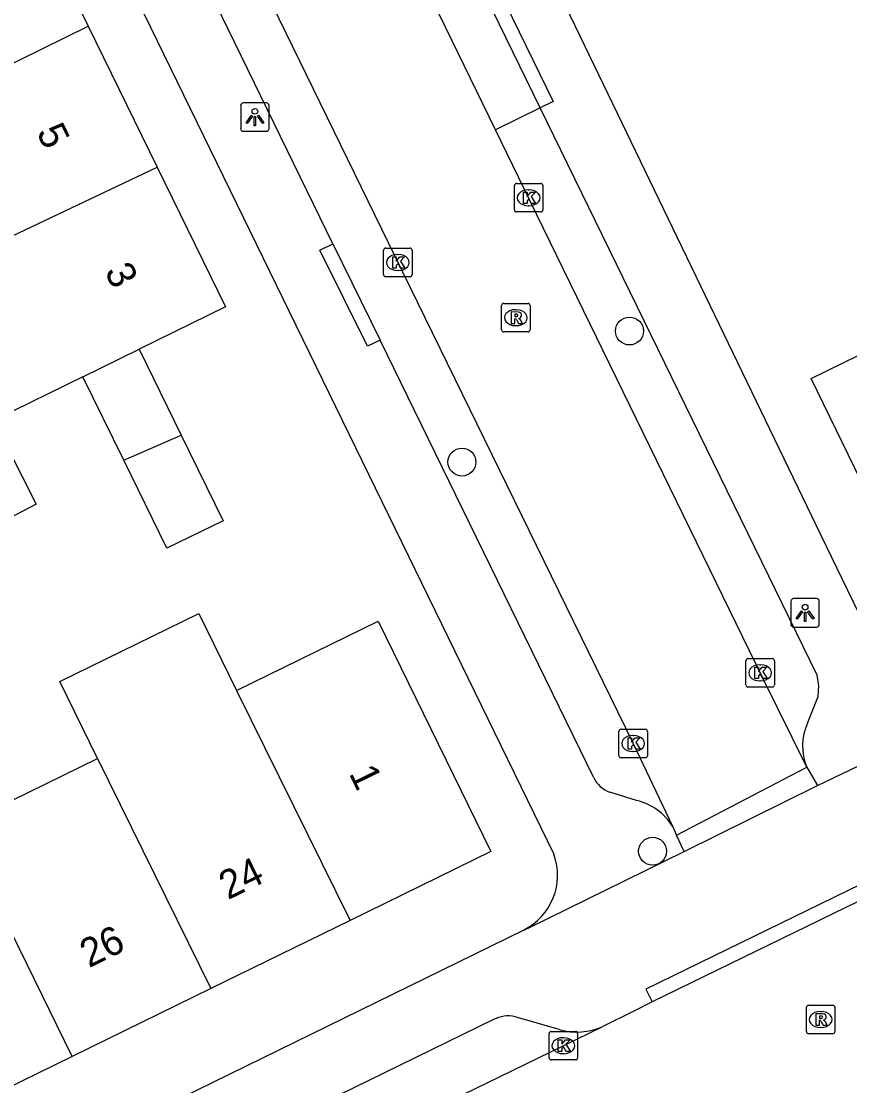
# Model space of a CAD drawing. Extents: x 160457 to 162082, y 388340 to 389736.
# Drawn here: x 161547.86 to 161576.93, y 388637.85 to 388675.19 of the extents above; entities that cross this region are included whole.
import ezdxf

# ---------------------------------------------------------------- set-up
doc = ezdxf.new("R2010")
doc.units = 0
for name, color, linetype in [('IMGEO_Boom', 7, 'Continuous'), ('IMGEO_Kolk', 7, 'Continuous'), ('IMGEO_Lichtpunt', 7, 'Continuous'), ('IMGEO_Muur', 7, 'Continuous'), ('IMGEO_Pand', 7, 'Continuous'), ('IMGEO_Pand_nummerreeks', 7, 'Continuous'), ('IMGEO_Parkeervlak_open', 7, 'Continuous'), ('IMGEO_Rijbaan_lokaal_gesloten', 7, 'Continuous'), ('IMGEO_Rijbaan_lokaal_open', 7, 'Continuous'), ('IMGEO_Rioolput', 7, 'Continuous'), ('IMGEO_Voetpad_open', 7, 'Continuous')]:
    doc.layers.add(name, color=color, linetype=linetype)

msp = doc.modelspace()

# ---------------------------------------------------------------- linework, layer by layer
at = {"layer": 'IMGEO_Boom'}
for centre in [(161569.204, 388664.319), (161563.321, 388659.723), (161570.013, 388646.073)]:
    msp.add_circle(centre, 0.489, dxfattribs=at)
at = {"layer": 'IMGEO_Kolk'}
for p, q in [((161565.164, 388668.57), (161565.164, 388669.422)), ((161565.239, 388669.496), (161566.091, 388669.496)), ((161566.165, 388669.422), (161566.165, 388668.57)), ((161565.652, 388669.276), (161565.677, 388669.276)), ((161565.675, 388668.716), (161565.65, 388668.716)), ((161566.091, 388668.496), (161565.239, 388668.496)), ((161560.573, 388666.301), (161560.573, 388667.153)), ((161560.648, 388667.227), (161561.5, 388667.227)), ((161561.574, 388667.153), (161561.574, 388666.301)), ((161561.061, 388667.007), (161561.086, 388667.007)), ((161561.084, 388666.447), (161561.059, 388666.447)), ((161561.5, 388666.227), (161560.648, 388666.227)), ((161573.287, 388651.903), (161573.287, 388652.755)), ((161573.362, 388652.829), (161574.214, 388652.829)), ((161573.775, 388652.609), (161573.8, 388652.609)), ((161574.288, 388652.755), (161574.288, 388651.903)), ((161574.214, 388651.829), (161573.362, 388651.829)), ((161573.798, 388652.049), (161573.773, 388652.049)), ((161568.906, 388650.349), (161569.758, 388650.349)), ((161568.831, 388649.423), (161568.831, 388650.275)), ((161569.319, 388650.129), (161569.344, 388650.129)), ((161569.832, 388650.275), (161569.832, 388649.423)), ((161569.342, 388649.569), (161569.317, 388649.569)), ((161569.758, 388649.349), (161568.906, 388649.349)), ((161566.383, 388638.824), (161566.383, 388639.676)), ((161566.458, 388639.75), (161567.31, 388639.75)), ((161566.871, 388639.53), (161566.896, 388639.53)), ((161567.384, 388639.676), (161567.384, 388638.824)), ((161567.31, 388638.75), (161566.458, 388638.75)), ((161566.894, 388638.97), (161566.869, 388638.97))]:
    msp.add_line(p, q, dxfattribs=at)
for points in [[(161565.164, 388668.57), (161565.164, 388669.422)], [(161565.239, 388669.496), (161566.091, 388669.496)], [(161566.165, 388669.422), (161566.165, 388668.57)], [(161565.485, 388669.196), (161565.608, 388669.196), (161565.608, 388669.045), (161565.738, 388669.196), (161565.902, 388669.196), (161565.756, 388669.045), (161565.909, 388668.796), (161565.757, 388668.796), (161565.672, 388668.96), (161565.608, 388668.893), (161565.608, 388668.796), (161565.485, 388668.796), (161565.485, 388669.196)], [(161566.091, 388668.496), (161565.239, 388668.496)], [(161560.573, 388666.301), (161560.573, 388667.153)], [(161560.648, 388667.227), (161561.5, 388667.227)], [(161561.574, 388667.153), (161561.574, 388666.301)], [(161560.894, 388666.927), (161561.017, 388666.927), (161561.017, 388666.776), (161561.147, 388666.927), (161561.311, 388666.927), (161561.165, 388666.776), (161561.318, 388666.527), (161561.166, 388666.527), (161561.081, 388666.691), (161561.017, 388666.624), (161561.017, 388666.527), (161560.894, 388666.527), (161560.894, 388666.927)], [(161561.5, 388666.227), (161560.648, 388666.227)], [(161573.287, 388651.903), (161573.287, 388652.755)], [(161573.362, 388652.829), (161574.214, 388652.829)], [(161573.608, 388652.529), (161573.731, 388652.529), (161573.731, 388652.378), (161573.861, 388652.529), (161574.025, 388652.529), (161573.879, 388652.378), (161574.032, 388652.129), (161573.88, 388652.129), (161573.795, 388652.293), (161573.731, 388652.226), (161573.731, 388652.129), (161573.608, 388652.129), (161573.608, 388652.529)], [(161574.288, 388652.755), (161574.288, 388651.903)], [(161574.214, 388651.829), (161573.362, 388651.829)], [(161568.906, 388650.349), (161569.758, 388650.349)], [(161568.831, 388649.423), (161568.831, 388650.275)], [(161569.152, 388650.049), (161569.275, 388650.049), (161569.275, 388649.898), (161569.405, 388650.049), (161569.569, 388650.049), (161569.423, 388649.898), (161569.576, 388649.649), (161569.424, 388649.649), (161569.339, 388649.813), (161569.275, 388649.746), (161569.275, 388649.649), (161569.152, 388649.649), (161569.152, 388650.049)], [(161569.832, 388650.275), (161569.832, 388649.423)], [(161569.758, 388649.349), (161568.906, 388649.349)], [(161566.383, 388638.824), (161566.383, 388639.676)], [(161566.458, 388639.75), (161567.31, 388639.75)], [(161567.384, 388639.676), (161567.384, 388638.824)], [(161566.704, 388639.45), (161566.827, 388639.45), (161566.827, 388639.299), (161566.957, 388639.45), (161567.121, 388639.45), (161566.975, 388639.299), (161567.128, 388639.05), (161566.976, 388639.05), (161566.891, 388639.214), (161566.827, 388639.147), (161566.827, 388639.05), (161566.704, 388639.05), (161566.704, 388639.45)], [(161567.31, 388638.75), (161566.458, 388638.75)]]:
    msp.add_lwpolyline(points, dxfattribs=at)
for centre, start, end in [((161565.241, 388669.42), 91.552, 178.448), ((161565.241, 388669.42), 91.552, 178.448), ((161566.089, 388669.42), 1.552, 88.448), ((161566.089, 388669.42), 1.552, 88.448), ((161565.241, 388668.572), 181.552, 268.448), ((161565.241, 388668.572), 181.552, 268.448), ((161566.089, 388668.572), 271.552, 358.448), ((161566.089, 388668.572), 271.552, 358.448), ((161560.65, 388667.151), 91.552, 178.448), ((161560.65, 388667.151), 91.552, 178.448), ((161561.498, 388667.151), 1.552, 88.448), ((161561.498, 388667.151), 1.552, 88.448), ((161560.65, 388666.303), 181.552, 268.448), ((161560.65, 388666.303), 181.552, 268.448), ((161561.498, 388666.303), 271.552, 358.448), ((161561.498, 388666.303), 271.552, 358.448), ((161573.364, 388652.753), 91.552, 178.448), ((161573.364, 388652.753), 91.552, 178.448), ((161574.212, 388652.753), 1.552, 88.448), ((161574.212, 388652.753), 1.552, 88.448), ((161573.364, 388651.905), 181.552, 268.448), ((161573.364, 388651.905), 181.552, 268.448), ((161574.212, 388651.905), 271.552, 358.448), ((161574.212, 388651.905), 271.552, 358.448), ((161568.908, 388650.273), 91.552, 178.448), ((161568.908, 388650.273), 91.552, 178.448), ((161569.756, 388650.273), 1.552, 88.448), ((161569.756, 388650.273), 1.552, 88.448), ((161568.908, 388649.425), 181.552, 268.448), ((161568.908, 388649.425), 181.552, 268.448), ((161569.756, 388649.425), 271.552, 358.448), ((161569.756, 388649.425), 271.552, 358.448), ((161566.46, 388639.674), 91.552, 178.448), ((161566.46, 388639.674), 91.552, 178.448), ((161567.308, 388639.674), 1.552, 88.448), ((161567.308, 388639.674), 1.552, 88.448), ((161566.46, 388638.826), 181.552, 268.448), ((161566.46, 388638.826), 181.552, 268.448), ((161567.308, 388638.826), 271.552, 358.448), ((161567.308, 388638.826), 271.552, 358.448)]:
    msp.add_arc(centre, 0.0765, start, end, dxfattribs=at)
for centre, major_axis, ratio, start_param, end_param in [((161565.651, 388668.996), (-0.387, 0.002), 0.722429, 4.712389, 7.853982), ((161565.676, 388668.996), (-0.39, 0.002), 0.717154, 1.570796, 4.712389), ((161561.06, 388666.727), (-0.387, 0.002), 0.722429, 4.712389, 7.853982), ((161561.085, 388666.727), (-0.39, 0.002), 0.717154, 1.570796, 4.712389), ((161573.774, 388652.329), (-0.387, 0.002), 0.722429, 4.712389, 7.853982), ((161573.799, 388652.329), (-0.39, 0.002), 0.717154, 1.570796, 4.712389), ((161569.318, 388649.849), (-0.387, 0.002), 0.722429, 4.712389, 7.853982), ((161569.343, 388649.849), (-0.39, 0.002), 0.717154, 1.570796, 4.712389), ((161566.87, 388639.25), (-0.387, 0.002), 0.722429, 4.712389, 7.853982), ((161566.895, 388639.25), (-0.39, 0.002), 0.717154, 1.570796, 4.712389)]:
    msp.add_ellipse(centre, major_axis=major_axis, ratio=ratio, start_param=start_param, end_param=end_param, dxfattribs=at)
at = {"layer": 'IMGEO_Lichtpunt'}
for p, q in [((161556.459, 388672.322), (161555.651, 388672.322)), ((161556.459, 388672.322), (161555.651, 388672.322)), ((161555.557, 388672.227), (161555.557, 388671.42)), ((161555.557, 388672.227), (161555.557, 388671.42)), ((161556.553, 388671.42), (161556.553, 388672.227)), ((161556.553, 388671.42), (161556.553, 388672.227)), ((161555.651, 388671.326), (161556.459, 388671.326)), ((161555.651, 388671.326), (161556.459, 388671.326)), ((161574.869, 388654.837), (161574.869, 388654.03)), ((161574.869, 388654.837), (161574.869, 388654.03)), ((161575.771, 388654.932), (161574.963, 388654.932)), ((161575.771, 388654.932), (161574.963, 388654.932)), ((161575.865, 388654.03), (161575.865, 388654.837)), ((161575.865, 388654.03), (161575.865, 388654.837)), ((161574.963, 388653.936), (161575.771, 388653.936)), ((161574.963, 388653.936), (161575.771, 388653.936))]:
    msp.add_line(p, q, dxfattribs=at)
for points in [[(161555.931, 388671.891), (161555.97, 388671.863), (161555.782, 388671.601), (161555.744, 388671.628), (161555.931, 388671.891)], [(161556.033, 388671.843), (161556.08, 388671.843), (161556.08, 388671.521), (161556.033, 388671.521), (161556.033, 388671.843)], [(161556.143, 388671.863), (161556.181, 388671.89), (161556.368, 388671.628), (161556.329, 388671.6), (161556.143, 388671.863)], [(161575.243, 388654.501), (161575.282, 388654.473), (161575.094, 388654.211), (161575.056, 388654.238), (161575.243, 388654.501)], [(161575.345, 388654.453), (161575.392, 388654.453), (161575.392, 388654.131), (161575.345, 388654.131), (161575.345, 388654.453)], [(161575.455, 388654.473), (161575.493, 388654.5), (161575.68, 388654.238), (161575.641, 388654.21), (161575.455, 388654.473)]]:
    msp.add_lwpolyline(points, dxfattribs=at)
for centre in [(161556.056, 388672.025), (161575.368, 388654.635)]:
    msp.add_circle(centre, 0.0994, dxfattribs=at)
for centre, start, end in [((161555.651, 388672.227), 90, 180), ((161555.651, 388672.227), 90, 180), ((161556.459, 388672.227), 0, 90), ((161556.459, 388672.227), 0, 90), ((161555.651, 388671.42), 180, 270), ((161555.651, 388671.42), 180, 270), ((161556.459, 388671.42), 270, 0), ((161556.459, 388671.42), 270, 360), ((161574.963, 388654.837), 90, 180), ((161574.963, 388654.837), 90, 180), ((161575.771, 388654.837), 0, 90), ((161575.771, 388654.837), 0, 90), ((161574.963, 388654.03), 180, 270), ((161574.963, 388654.03), 180, 270), ((161575.771, 388654.03), 270, 0), ((161575.771, 388654.03), 270, 360)]:
    msp.add_arc(centre, 0.0946, start, end, dxfattribs=at)
at = {"layer": 'IMGEO_Muur'}
msp.add_lwpolyline([(161568.447, 388672.64), (161575.925, 388657.162)], dxfattribs=at)
at = {"layer": 'IMGEO_Pand'}
for points in [[(161547.834, 388679.867), (161550.207, 388675.017)], [(161542.137, 388671.052), (161550.207, 388675.017)], [(161550.207, 388675.017), (161552.625, 388670.074)], [(161544.501, 388666.219), (161552.625, 388670.074)], [(161552.625, 388670.074), (161555.028, 388665.163), (161551.992, 388663.679)], [(161550.022, 388662.716), (161546.949, 388661.214), (161544.501, 388666.219)], [(161584.876, 388656.082), (161579.951, 388653.679), (161575.583, 388662.659), (161580.075, 388664.857), (161580.515, 388665.071)], [(161550.022, 388662.716), (161551.992, 388663.679)], [(161551.992, 388663.679), (161553.468, 388660.662)], [(161551.456, 388659.788), (161550.022, 388662.716)], [(161544.747, 388660.059), (161546.88, 388661.18), (161548.375, 388658.248), (161546.278, 388657.146), (161544.747, 388660.059)], [(161553.468, 388660.662), (161554.937, 388657.662), (161552.97, 388656.699), (161551.456, 388659.788)], [(161551.456, 388659.788), (161553.468, 388660.662)], [(161550.526, 388649.326), (161549.208, 388652.021), (161554.093, 388654.41), (161555.411, 388651.715)], [(161555.411, 388651.715), (161560.382, 388654.146), (161564.336, 388646.061), (161559.4, 388643.647)], [(161555.411, 388651.715), (161559.4, 388643.647)], [(161545.677, 388646.955), (161550.526, 388649.326)], [(161550.526, 388649.326), (161554.506, 388641.253)], [(161549.639, 388638.873), (161545.677, 388646.955)], [(161559.4, 388643.647), (161554.506, 388641.253)], [(161554.506, 388641.253), (161549.639, 388638.873)], [(161549.639, 388638.873), (161544.789, 388636.501)]]:
    msp.add_lwpolyline(points, dxfattribs=at)
at = {"layer": 'IMGEO_Parkeervlak_open'}
msp.add_lwpolyline([(161566.074, 388672.148), (161564.501, 388671.381)], dxfattribs=at)
at = {"layer": 'IMGEO_Rijbaan_lokaal_gesloten'}
for points in [[(161581.317, 388646.3), (161569.999, 388640.788)], [(161569.999, 388640.788), (161569.359, 388640.467), (161568.274, 388639.922)], [(161559.806, 388635.804), (161566.881, 388639.249), (161568.274, 388639.922)]]:
    msp.add_lwpolyline(points, dxfattribs=at)
at = {"layer": 'IMGEO_Rijbaan_lokaal_open'}
for points in [[(161545.846, 388697.894), (161546.584, 388696.403), (161553.063, 388683.15), (161560.98, 388666.923), (161569.32, 388649.878), (161570.712, 388646.947)], [(161564.501, 388671.381), (161561.864, 388676.786)], [(161575.431, 388649.016), (161573.88, 388652.137), (161565.721, 388668.88), (161564.501, 388671.381)], [(161570.855, 388646.635), (161575.431, 388649.016)], [(161570.712, 388646.947), (161570.855, 388646.635)]]:
    msp.add_lwpolyline(points, dxfattribs=at)
at = {"layer": 'IMGEO_Rioolput'}
for p, q in [((161564.79, 388665.288), (161565.642, 388665.288)), ((161564.715, 388664.362), (161564.715, 388665.214)), ((161565.203, 388665.068), (161565.228, 388665.068)), ((161565.716, 388665.214), (161565.716, 388664.362)), ((161565.226, 388664.508), (161565.201, 388664.508)), ((161565.642, 388664.288), (161564.79, 388664.288)), ((161575.413, 388639.744), (161575.413, 388640.596)), ((161575.488, 388640.67), (161576.34, 388640.67)), ((161576.414, 388640.596), (161576.414, 388639.744)), ((161575.901, 388640.45), (161575.926, 388640.45)), ((161575.924, 388639.89), (161575.899, 388639.89)), ((161576.34, 388639.67), (161575.488, 388639.67))]:
    msp.add_line(p, q, dxfattribs=at)
for points in [[(161564.79, 388665.288), (161565.642, 388665.288)], [(161564.715, 388664.362), (161564.715, 388665.214)], [(161565.304, 388664.986), (161565.052, 388664.988), (161565.052, 388664.588)], [(161565.23, 388664.907), (161565.176, 388664.907), (161565.176, 388664.826)], [(161565.716, 388665.214), (161565.716, 388664.362)], [(161565.052, 388664.588), (161565.176, 388664.588), (161565.176, 388664.75), (161565.187, 388664.75)], [(161565.176, 388664.826), (161565.228, 388664.826)], [(161565.234, 388664.721), (161565.305, 388664.588), (161565.445, 388664.588), (161565.38, 388664.714)], [(161565.642, 388664.288), (161564.79, 388664.288)], [(161575.413, 388639.744), (161575.413, 388640.596)], [(161575.488, 388640.67), (161576.34, 388640.67)], [(161576.414, 388640.596), (161576.414, 388639.744)], [(161576.002, 388640.368), (161575.75, 388640.37), (161575.75, 388639.97)], [(161575.928, 388640.289), (161575.874, 388640.289), (161575.874, 388640.208)], [(161575.874, 388640.208), (161575.926, 388640.208)], [(161575.75, 388639.97), (161575.874, 388639.97), (161575.874, 388640.132), (161575.885, 388640.132)], [(161575.932, 388640.103), (161576.003, 388639.97), (161576.143, 388639.97), (161576.078, 388640.096)], [(161576.34, 388639.67), (161575.488, 388639.67)]]:
    msp.add_lwpolyline(points, dxfattribs=at)
for centre, radius, start, end in [((161564.792, 388665.212), 0.0765, 91.552, 178.448), ((161564.792, 388665.212), 0.0765, 91.552, 178.448), ((161565.64, 388665.212), 0.0765, 1.552, 88.448), ((161565.64, 388665.212), 0.0765, 1.552, 88.448), ((161565.236, 388664.811), 0.0964, 77.0061, 93.1865), ((161565.25, 388664.868), 0.0378, 276.6634, 79.6772), ((161565.303, 388664.876), 0.109, 350.3612, 89.416), ((161565.301, 388664.876), 0.112, 277.5842, 350.9817), ((161565.186, 388664.697), 0.0533, 26.0293, 88.6989), ((161565.212, 388665.015), 0.19, 274.7715, 282.9687), ((161565.285, 388664.661), 0.108, 29.5134, 73.7905), ((161564.792, 388664.364), 0.0765, 181.552, 268.448), ((161564.792, 388664.364), 0.0765, 181.552, 268.448), ((161565.64, 388664.364), 0.0765, 271.552, 358.448), ((161565.64, 388664.364), 0.0765, 271.552, 358.448), ((161575.49, 388640.594), 0.0765, 91.552, 178.448), ((161575.49, 388640.594), 0.0765, 91.552, 178.448), ((161576.338, 388640.594), 0.0765, 1.552, 88.448), ((161576.338, 388640.594), 0.0765, 1.552, 88.448), ((161575.91, 388640.397), 0.19, 274.7715, 282.9687), ((161575.934, 388640.193), 0.0964, 77.0061, 93.1865), ((161575.948, 388640.25), 0.0378, 276.6634, 79.6772), ((161576.001, 388640.258), 0.109, 350.3612, 89.416), ((161575.999, 388640.258), 0.112, 277.5842, 350.9817), ((161575.884, 388640.079), 0.0533, 26.0293, 88.6989), ((161575.983, 388640.043), 0.108, 29.5134, 73.7905), ((161575.49, 388639.746), 0.0765, 181.552, 268.448), ((161575.49, 388639.746), 0.0765, 181.552, 268.448), ((161576.338, 388639.746), 0.0765, 271.552, 358.448), ((161576.338, 388639.746), 0.0765, 271.552, 358.448)]:
    msp.add_arc(centre, radius, start, end, dxfattribs=at)
for centre, major_axis, ratio, start_param, end_param in [((161565.202, 388664.788), (-0.387, 0.002), 0.722429, 4.712389, 7.853982), ((161565.227, 388664.788), (-0.39, 0.002), 0.717154, 1.570796, 4.712389), ((161575.9, 388640.17), (-0.387, 0.002), 0.722429, 4.712389, 7.853982), ((161575.925, 388640.17), (-0.39, 0.002), 0.717154, 1.570796, 4.712389)]:
    msp.add_ellipse(centre, major_axis=major_axis, ratio=ratio, start_param=start_param, end_param=end_param, dxfattribs=at)
at = {"layer": 'IMGEO_Voetpad_open'}
for points in [[(161552.564, 388705.507), (161553.346, 388703.889), (161568.447, 388672.64), (161575.925, 388657.162), (161578.556, 388651.739)], [(161541.934, 388696.396), (161566.548, 388645.966)], [(161558.787, 388667.378), (161545.48, 388694.661)], [(161563.44, 388677.555), (161563.889, 388677.773), (161566.523, 388672.366), (161566.074, 388672.148)], [(161566.074, 388672.148), (161563.44, 388677.555)], [(161575.454, 388650.569), (161575.827, 388651.498), (161575.846, 388651.874), (161575.79, 388652.25), (161566.074, 388672.148)], [(161560.452, 388664.005), (161560.004, 388663.784), (161558.339, 388667.157), (161558.787, 388667.378)], [(161558.787, 388667.378), (161560.452, 388664.005)], [(161567.948, 388648.65), (161560.452, 388664.005)], [(161575.802, 388648.382), (161580.923, 388650.833)], [(161575.431, 388649.016), (161575.802, 388648.382)], [(161569.452, 388647.847), (161568.508, 388648.145)], [(161571.118, 388646.062), (161575.802, 388648.382)], [(161581.317, 388646.3), (161581.099, 388646.749), (161569.781, 388641.237), (161569.999, 388640.788)], [(161571.118, 388646.062), (161570.855, 388646.635)], [(161565.483, 388643.308), (161565.671, 388643.379), (161571.118, 388646.062)], [(161526.553, 388624.255), (161565.483, 388643.308)], [(161566.738, 388639.813), (161565.192, 388640.267)], [(161564.429, 388640.167), (161558.98, 388637.5)]]:
    msp.add_lwpolyline(points, dxfattribs=at)
for centre, radius, start, end in [((161577.228, 388649.766), 1.948, 155.653, 202.65), ((161568.873, 388649.113), 1.035, 206.588, 249.3247), ((161569.039, 388645.936), 1.955, 31.1319, 77.7927), ((161564.548, 388645.225), 2.133, 295.998, 20.3323), ((161564.951, 388639.147), 1.146, 77.8422, 117.0913), ((161567.357, 388641.961), 2.235, 253.9097, 294.2085)]:
    msp.add_arc(centre, radius, start, end, dxfattribs=at)

# ---------------------------------------------------------------- texts
at = {"layer": 'IMGEO_Pand_nummerreeks'}
for s, rotation, p in [('5', 296.0709, (161548.376, 388671.297)), ('3', 296.0709, (161550.766, 388666.412)), ('1', 296.0611, (161559.342, 388648.807)), ('24', 26.0631, (161555.111, 388644.354)), ('26', 26.0631, (161550.231, 388641.967))]:
    msp.add_text(s, height=1, rotation=rotation, dxfattribs=at).set_placement(p)

doc.saveas('drawing.dxf')
